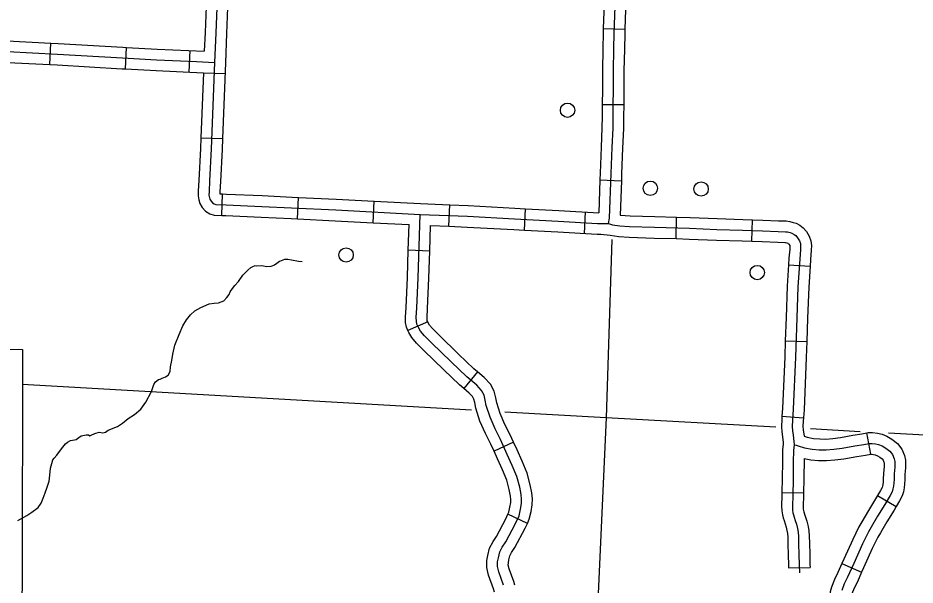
# Model space of a CAD drawing. Extents: x 653372 to 905732, y 627442 to 787275.
# Drawn here: x 696741 to 702988, y 767115 to 771064 of the extents above; entities that cross this region are included whole.
import ezdxf

# ---------------------------------------------------------------- set-up
doc = ezdxf.new("R2010")
doc.units = 0
for name, color, linetype in [('32', 7, 'Continuous'), ('35', 7, 'Continuous'), ('5', 7, 'Continuous'), ('56', 7, 'Continuous'), ('6', 7, 'Continuous')]:
    doc.layers.add(name, color=color, linetype=linetype)

msp = doc.modelspace()

# ---------------------------------------------------------------- linework, layer by layer
at = {"layer": '32'}
for p, q in [((700817.1, 770991.8), (700967, 770986.4)), ((696962.9, 770739.7), (696970.6, 770889.5)), ((697489.9, 770709.2), (697497.8, 770859)), ((697933.8, 770687.5), (697940.9, 770837.3)), ((698032.4, 770683), (698182.3, 770677.2)), ((700809.1, 770461.6), (700959.1, 770460.8)), ((698014.9, 770229.6), (698164.8, 770223.8)), ((700792.8, 769936.1), (700942.7, 769931)), ((698160.1, 769688.7), (698166, 769838.6)), ((698687, 769664.8), (698694, 769814.6)), ((699214, 769638.7), (699221.8, 769788.5)), ((699742.3, 769613.6), (699748.2, 769763.5)), ((700268.7, 769586.5), (700276.4, 769736.3)), ((700686.3, 769563.7), (700693.7, 769713.6)), ((701323.5, 769527.6), (701327.6, 769677.5)), ((701850.9, 769509.4), (701855.4, 769659.3)), ((699608.4, 769441.4), (699458.5, 769446.2)), ((702107.1, 769345.6), (702256.7, 769336)), ((699594.3, 768947.7), (699456.7, 768888)), ((702084.4, 768815.7), (702234.3, 768810.9)), ((699941.7, 768599.9), (699845.6, 768484.8)), ((702061.3, 768291.9), (702210.8, 768279.8)), ((702679.8, 768027.5), (702651.3, 768174.8)), ((700192.1, 768109.7), (700056, 768046.7)), ((702061.4, 767760.5), (702211.3, 767757.7)), ((702727.5, 767739.3), (702856.3, 767662.4)), ((700288.2, 767545), (700152.5, 767609)), ((702106.9, 767234.4), (702256.8, 767238.5)), ((702477.8, 767264.4), (702615.2, 767204))]:
    msp.add_line(p, q, dxfattribs=at)
for points in [[(698228.6, 773773.8), (698221, 773521.1), (698210.1, 773234.7), (698197.5, 772931), (698183.2, 772607.4), (698171.3, 772346), (698155, 771935.5), (698144.5, 771759.5), (698128.2, 771195.4), (698118.8, 770959.9), (698110.2, 770754.3)], [(701014, 773626.2), (700999.9, 773379.7), (700984.5, 773033.3), (700965.7, 772635.5), (700941.5, 772101.7), (700912.9, 771565), (700906.4, 771392), (700890.9, 770958.5), (700888.6, 770848.8), (700885.9, 770696.8), (700885.8, 770550.3), (700884.2, 770473.6), (700883.7, 770374.6), (700882.6, 770296.4), (700876, 770161.4), (700869.4, 769980.7), (700858.8, 769670.5), (700852, 769633.2)], [(700836.1, 771519.6), (700831.5, 771394.8), (700817.1, 770991.8)], [(700986, 771514), (700981.4, 771389.3), (700967, 770986.4)], [(698051, 771142.9), (698043.9, 770963), (698038.4, 770832.9)], [(698200.9, 771136.9), (698193.7, 770956.9), (698185.2, 770751.2)], [(700817.1, 770991.8), (700815.9, 770960.7), (700813.6, 770850.3), (700810.9, 770697.5), (700810.8, 770551.2), (700809.2, 770474.6), (700809.1, 770461.6)], [(700967, 770986.4), (700965.9, 770956.4), (700963.5, 770847.3), (700960.9, 770696.1), (700960.8, 770549.5), (700959.2, 770472.6), (700959.1, 770460.8)], [(696501.8, 770657.7), (696503.5, 770715), (696503.4, 770755.3), (696512, 770795.3), (696532.3, 770838), (696561.7, 770874.2), (696606.2, 770898.6), (696664.9, 770905.2), (696970.6, 770889.5)], [(696970.6, 770889.5), (697021.3, 770886.8), (697471.9, 770860.4), (697497.8, 770859)], [(697497.8, 770859), (697710.5, 770847.8), (698038.4, 770832.9)], [(696667.2, 770830), (697017.2, 770812), (697467.8, 770785.5), (697706.8, 770772.9), (697984.7, 770760.2), (698110.2, 770754.3)], [(696651.7, 770653.2), (696653.5, 770713), (696653.5, 770739.6), (696655, 770746.8), (696658.2, 770753.5), (696669.5, 770754.8), (696962.9, 770739.7)], [(696962.9, 770739.7), (697013.1, 770737.1), (697463.6, 770710.6), (697489.9, 770709.2)], [(698110.2, 770754.3), (698087, 770152.1), (698075.8, 769929.3), (698071.6, 769856.6), (698070.8, 769830.6), (698073.6, 769812.9), (698076.5, 769802.5), (698085.2, 769787.9), (698095.2, 769776.5), (698107.3, 769769), (698119.6, 769765.4), (698190.7, 769762.6), (698438.8, 769752.5), (698646.8, 769741.7), (698953.9, 769727.3), (699541.5, 769696.7), (699872.4, 769683.5), (700197.9, 769665.3), (700503.7, 769649.6), (700777.1, 769633.5), (700798.6, 769633.6), (700833.1, 769633.8), (700852, 769633.2), (700860.9, 769631), (700882.2, 769623.9), (700932.7, 769616.5), (701000.5, 769611.9), (701173.3, 769606.7), (701418.2, 769600), (701608.1, 769592.4), (701785.4, 769586.4), (701926.4, 769582.2), (702035.1, 769577.6), (702085.8, 769576.1), (702100, 769574.3), (702117.4, 769569.3), (702131, 769565), (702145, 769557.4), (702157.1, 769548.6), (702170.3, 769533.2), (702182.7, 769512), (702189.3, 769494.9), (702190.7, 769477.3), (702190, 769451.3), (702184.7, 769385.1), (702172.5, 769192.6), (702164.7, 768976.3), (702155.8, 768702.6), (702140.3, 768339.4), (702134.1, 768262.8), (702132.2, 768219.3), (702133.9, 768189.3), (702138.8, 768158), (702144.7, 768114.8), (702145.2, 768091.4), (702140.9, 768053.5), (702139.7, 767972.9), (702138.2, 767855.2), (702135.9, 767737.5), (702133.8, 767666.7), (702134.9, 767638), (702137.6, 767619), (702141.7, 767604.5), (702147, 767587.5), (702154.2, 767564.5), (702162.5, 767539.5), (702169.4, 767509.4), (702173.2, 767483.3), (702176.2, 767454.5), (702177.2, 767401.8), (702179.6, 767328.9), (702181.3, 767256.7), (702182.9, 767200)], [(698185.2, 770751.4), (698164.8, 770223.8)], [(697489.9, 770709.2), (697703.1, 770698), (698032.4, 770683)], [(698032.4, 770683), (698014.9, 770229.6)], [(700809.1, 770461.6), (700808.7, 770375.3), (700807.6, 770298.7), (700801.1, 770164.6), (700794.4, 769983.4), (700792.8, 769936.1)], [(700959.1, 770460.9), (700958.7, 770373.9), (700957.6, 770294), (700951, 770158.2), (700944.3, 769978.1), (700942.7, 769931)], [(698014.9, 770229.6), (698012.1, 770155.4), (698000.9, 769933.3), (697996.7, 769859.8), (697995.7, 769826), (698000.1, 769797.1), (698006.9, 769772.7), (698024.3, 769743.5), (698046.4, 769718.6), (698076.4, 769699.9), (698107.3, 769690.8), (698160.1, 769688.7)], [(698164.8, 770223.8), (698161.9, 770148.7), (698150.6, 769925.3), (698146.6, 769853.3), (698146.1, 769839.4), (698166, 769838.6)], [(700792.8, 769936.1), (700785, 769708.2)], [(700942.7, 769931), (700934.6, 769691.6)], [(698166, 769838.6), (698193.7, 769837.5), (698442.3, 769827.5), (698650.5, 769816.7), (698694, 769814.6)], [(698694, 769814.6), (698957.7, 769802.2), (699221.8, 769788.5)], [(699221.8, 769788.5), (699544.9, 769771.6), (699748.2, 769763.5)], [(699748.2, 769763.5), (699876, 769758.4), (700201.9, 769740.1), (700276.4, 769736.3)], [(700276.4, 769736.3), (700507.8, 769724.5), (700785, 769708.2)], [(698160.1, 769688.7), (698187.7, 769687.7), (698435.3, 769677.6), (698643.1, 769666.8), (698687, 769664.8)], [(698687, 769664.8), (698950.2, 769652.4), (699214, 769638.7)], [(700122.8, 767114.9), (700090.3, 767207.1), (700080.2, 767245.4), (700081.1, 767277.8), (700086.2, 767305.9), (700095.9, 767346.5), (700113.8, 767379.8), (700137.4, 767415.7), (700204.7, 767543.9), (700230.3, 767598.1), (700240.1, 767642.9), (700246.9, 767682.2), (700247.8, 767713.2), (700244.6, 767745.7), (700234.8, 767796.7), (700215.9, 767870.6), (700183, 767947.7), (700148.7, 768024.9), (700101, 768127.9), (700063.8, 768202.3), (700028.2, 768283.7), (700002.5, 768366.3), (699995.1, 768403.1), (699986.3, 768437.7), (699969, 768470.6), (699936.2, 768506.9), (699866.1, 768565.4), (699757.8, 768668.7), (699620.9, 768801.1), (699571.6, 768850.5), (699544.4, 768882.4), (699529.7, 768908.2), (699519.1, 768932.5), (699515.5, 768952.3), (699514.9, 768979.1), (699518.3, 769045.3), (699527.4, 769255.1), (699541.5, 769696.7)], [(700934.6, 769691.6), (701004.2, 769686.8), (701175.5, 769681.7), (701327.6, 769677.5)], [(701327.6, 769677.5), (701420.8, 769674.9), (701610.8, 769667.3), (701787.8, 769661.4), (701855.4, 769659.3)], [(701855.4, 769659.3), (701929.1, 769657.1), (702037.8, 769652.5), (702091.4, 769650.9), (702115.1, 769648.1), (702139.3, 769641), (702160.4, 769634.3), (702185.1, 769621), (702208.3, 769604), (702231.7, 769576.9), (702250.5, 769544.7), (702263.2, 769511.8), (702265.8, 769479.2), (702264.9, 769447.2), (702259.5, 769379.8), (702256.7, 769336)], [(699214, 769638.7), (699464.2, 769625.6)], [(699458.5, 769446.2), (699464.2, 769625.6)], [(699608.4, 769441.4), (699614, 769618.7)], [(699614, 769618.7), (699742.3, 769613.6)], [(699742.3, 769613.6), (699868.8, 769608.6), (700193.9, 769590.4), (700268.7, 769586.5)], [(700268.7, 769586.5), (700499.6, 769574.7), (700775, 769558.5), (700798.9, 769558.6), (700800.4, 769558.6)], [(700800.4, 769558.6), (700864.7, 769550.7), (700924.7, 769541.9), (700996.8, 769537), (701171.1, 769531.7), (701323.5, 769527.6)], [(701323.5, 769527.6), (701415.7, 769525), (701605.3, 769517.4), (701783, 769511.4), (701850.9, 769509.4)], [(701850.9, 769509.4), (701923.7, 769507.2), (702032.4, 769502.6), (702080.1, 769501.2), (702084.9, 769500.6), (702095.5, 769497.5), (702101.6, 769495.6), (702105, 769493.8), (702105.9, 769493.1), (702109, 769489.5), (702114.9, 769479.3), (702115.4, 769478), (702115.7, 769475.4), (702115.1, 769455.4), (702109.9, 769390.5), (702107.1, 769345.6)], [(699456.7, 768888), (699446.9, 768910.5), (699440.6, 768944.7), (699439.8, 768980.2), (699443.4, 769048.9), (699452.4, 769257.9), (699458.5, 769446.2)], [(699594.3, 768947.7), (699591.3, 768954.5), (699590.3, 768960), (699589.9, 768978.1), (699593.2, 769041.8), (699602.3, 769252.3), (699608.4, 769441.4)], [(702107.1, 769345.6), (702097.5, 769196.4), (702089.7, 768978.8), (702084.4, 768815.7)], [(702256.7, 769336), (702247.4, 769188.9), (702239.6, 768973.7), (702234.3, 768810.9)], [(699941.7, 768599.9), (699916.1, 768621.3), (699809.8, 768722.8), (699673.5, 768854.6), (699626.8, 768901.5), (699606, 768925.7), (699596.8, 768941.8), (699594.3, 768947.7)], [(699845.6, 768484.8), (699816.1, 768509.4), (699705.9, 768614.6), (699568.2, 768747.7), (699516.5, 768799.6), (699482.8, 768839), (699462.5, 768874.6), (699456.7, 768888)], [(702084.4, 768815.7), (702080.8, 768705.4), (702065.5, 768344), (702061.3, 768291.9)], [(702234.3, 768810.9), (702230.7, 768699.8), (702215.2, 768334.8), (702210.8, 768279.8)], [(700192.1, 768109.7), (700168.6, 768160.4), (700131.7, 768234.1), (700098.6, 768310), (700075.3, 768384.8), (700068.3, 768419.8), (700056.8, 768464.8), (700030.9, 768513.9), (699988.3, 768561.1), (699941.7, 768599.9)], [(700056, 768046.7), (700033.4, 768095.3), (699995.9, 768170.5), (699957.8, 768257.5), (699929.7, 768347.7), (699922, 768386.5), (699915.8, 768410.6), (699907, 768427.4), (699884.1, 768452.7), (699845.6, 768484.8)], [(702061.3, 768291.9), (702059.3, 768267.5), (702057.1, 768218.8), (702059.2, 768181.4), (702064.6, 768147.1), (702069.8, 768108.9), (702070.1, 768094.8), (702065.9, 768058.3), (702064.8, 767973.9), (702063.2, 767856.4), (702061.4, 767760.5)], [(702210.8, 768279.8), (702209, 768258.1), (702207.3, 768219.7), (702208.6, 768197.3), (702215.8, 768151.3)], [(702215.8, 768151.3), (702236.2, 768144.5), (702281.7, 768136), (702324.1, 768132.5), (702366.1, 768131.8), (702414.4, 768135.7), (702468.5, 768141.9), (702555.8, 768158.5), (702617.8, 768168.3), (702651.3, 768174.8)], [(702651.4, 768174.8), (702661.4, 768176.7), (702691.9, 768176.8), (702726, 768173.9), (702758.2, 768165.1), (702790.8, 768151.9), (702826.4, 768132.3), (702866, 768100.9), (702896.8, 768060.6), (702914, 768017.2), (702921.9, 767984.5), (702922.1, 767932.8), (702917.4, 767884.8), (702916.9, 767847.2), (702915.3, 767820), (702912, 767791.4), (702906.6, 767764.6), (702897.1, 767736.9), (702880.5, 767703), (702856.3, 767662.4)], [(700288.2, 767545), (700301.7, 767573.8), (700313.7, 767628.5), (700321.7, 767674.6), (700323, 767715.8), (700318.9, 767756.5), (700308.1, 767813.1), (700287.2, 767894.8), (700251.8, 767977.7), (700217, 768055.9), (700192.1, 768109.7)], [(702145.2, 768091.4), (702160.1, 768090.3), (702174.3, 768086), (702217.4, 768071.7), (702271.8, 768061.6), (702320.4, 768057.6), (702368.5, 768056.8), (702421.7, 768061), (702479.8, 768067.7), (702568.7, 768084.6), (702630.8, 768094.4), (702668.7, 768101.7), (702688.9, 768101.8), (702712.9, 768099.8), (702734.1, 768093.9), (702758.5, 768084.1), (702784.8, 768069.6), (702812.1, 768048), (702830.9, 768023.4), (702842.3, 767994.4), (702847, 767975.4), (702847.1, 767936.4), (702842.4, 767889), (702841.9, 767849.8), (702840.6, 767826.4), (702837.9, 767803.1), (702834.1, 767784.4), (702827.7, 767765.7), (702814.5, 767738.8), (702777.5, 767676.8), (702727.1, 767595.1), (702681.9, 767517.8), (702662.7, 767484.9), (702622.5, 767401.5), (702560.5, 767266.1), (702518.6, 767170.9), (702495.2, 767124.7), (702477.5, 767077.1)], [(700152.5, 767609), (700158.8, 767622.4), (700166.5, 767657.3), (700172.1, 767689.7), (700172.7, 767710.5), (700170.3, 767734.9), (700161.6, 767780.4), (700144.7, 767846.5), (700114.2, 767917.8), (700080.4, 767993.9), (700056, 768046.7)], [(702215.1, 767995.9), (702213.2, 767854), (702211.3, 767757.7)], [(702215.1, 767995.9), (702261.8, 767987.2), (702316.7, 767982.6), (702370.9, 767981.7), (702429, 767986.4), (702491.1, 767993.5), (702581.5, 768010.7), (702643.7, 768020.5), (702679.8, 768027.5)], [(702675.9, 768026.7), (702685.8, 768026.8), (702699.7, 768025.6), (702710.1, 768022.7), (702726.3, 768016.2), (702743.1, 768007), (702758.1, 767995.1), (702764.9, 767986.1), (702770.7, 767971.6), (702772, 767966.3), (702772.1, 767939.9), (702767.5, 767893.2), (702766.9, 767852.5), (702765.8, 767832.8), (702763.8, 767814.8), (702761.6, 767804.1), (702758.3, 767794.5), (702748.5, 767774.5), (702727.5, 767739.3)], [(702061.4, 767760.5), (702061, 767739.4), (702058.8, 767666.4), (702060.1, 767631.4), (702064, 767603.4), (702069.8, 767583), (702075.4, 767565.2), (702082.8, 767541.5), (702090.2, 767519.2), (702095.6, 767495.6), (702098.7, 767474), (702101.3, 767449.9), (702102.3, 767399.9), (702104.6, 767326.8), (702106.3, 767254.7), (702106.9, 767234.4)], [(702211.3, 767757.7), (702210.9, 767735.7), (702208.8, 767667), (702209.7, 767644.7), (702211.1, 767634.6), (702213.6, 767626), (702218.7, 767609.7), (702225.5, 767587.5), (702234.8, 767559.8), (702243.2, 767523.1), (702247.6, 767492.6), (702251.1, 767459.2), (702252.2, 767403.8), (702254.6, 767331), (702256.3, 767258.6), (702256.8, 767238.5)], [(702727.5, 767739.3), (702713.4, 767715.7), (702662.8, 767633.8), (702617.1, 767555.6), (702596.4, 767520.1), (702554.6, 767433.4), (702492.1, 767296.8), (702477.8, 767264.4)], [(702856.3, 767662.4), (702841.7, 767637.9), (702791.4, 767556.5), (702746.6, 767480), (702728.9, 767449.6), (702690.3, 767369.6), (702629, 767235.4), (702615.2, 767204)], [(700060.5, 767065.8), (700052, 767090.1), (700018.6, 767185), (700004.9, 767236.8), (700006.3, 767285.7), (700012.8, 767321.3), (700025.2, 767373.4), (700049.3, 767418.2), (700072.7, 767453.9), (700137.6, 767577.3), (700152.5, 767609)], [(700202.1, 767115.4), (700193.5, 767139.8), (700162, 767229.1), (700155.5, 767254.1), (700155.9, 767270), (700159.7, 767290.5), (700166.6, 767319.6), (700178.3, 767341.4), (700202.1, 767377.6), (700271.8, 767510.4), (700288.2, 767545)], [(702477.8, 767264.4), (702450.8, 767203), (702426.4, 767154.9), (702406.1, 767100.4), (702397, 767068), (702393, 767029.8), (702394.5, 766991), (702401.4, 766950.2), (702405.5, 766926.1), (702405.9, 766908.7), (702405.9, 766900.9), (702405, 766897.1), (702399, 766884.4), (702383.7, 766860.8), (702347.8, 766819.9), (702335.9, 766808.6)], [(702615.2, 767204), (702586.4, 767138.7), (702563.9, 767094.5), (702548.8, 767053.8), (702544.9, 767039.8), (702543.3, 767024.9), (702544, 767006.4), (702549.3, 766975.2), (702555.1, 766940.5), (702555.9, 766911), (702556.1, 766882.4), (702546.7, 766846.2), (702530.5, 766811.4), (702503.5, 766770), (702456, 766715.8), (702439.1, 766699.8)]]:
    msp.add_lwpolyline(points, dxfattribs=at)
at = {"layer": '35'}
for points in [[(698719.5, 769365.5), (698693.8, 769367.4), (698645.4, 769377.5), (698620.6, 769382.6), (698596.8, 769382.2), (698561.8, 769369.2), (698542.9, 769354.6), (698526.4, 769343.2), (698501.2, 769334.2), (698473, 769331.8), (698438.6, 769339.3), (698401.7, 769336.1), (698389.8, 769338.6), (698370.4, 769328.1)], [(697799.8, 768602), (697803, 768634.4), (697812.9, 768678.6), (697820.3, 768723.8), (697834.1, 768785.1), (697863.8, 768859.7), (697889.6, 768919.7), (697915.7, 768962.7), (697943.3, 768997.8), (697973.3, 769024.4), (698014.3, 769048.8), (698073.3, 769073.6), (698107.7, 769077.7), (698137.8, 769081.1), (698174.2, 769095.3), (698196.2, 769116.9), (698212.3, 769138.7), (698219.7, 769157.4), (698235, 769180.9), (698250.2, 769201.9), (698277.6, 769229.3), (698308, 769273), (698341.6, 769308), (698361.9, 769326.2), (698370.4, 769328.1)], [(697182.1, 768154.6), (697215.1, 768162.1), (697233, 768160.7), (697242.3, 768155.3), (697250.1, 768158.5), (697276.1, 768170.5), (697306.4, 768179.1), (697332.9, 768176.5), (697350.1, 768180.3), (697368.5, 768193.5), (697433.6, 768219.8), (697468.5, 768243.6), (697508.9, 768274.1), (697551.7, 768302), (697597.4, 768340), (697632.3, 768388.7), (697669.7, 768463.7), (697686.6, 768512.9), (697698.2, 768529.7), (697719.3, 768547), (697732.2, 768550.1), (697745.3, 768556.5), (697768.7, 768566.1), (697787, 768577.6), (697799.8, 768602)], [(697011.6, 768020.5), (697029.8, 768045.7), (697053.4, 768076), (697072.3, 768099.6), (697085.5, 768111.3), (697106.2, 768121.3), (697135.1, 768125.7), (697146.5, 768129.2), (697164.4, 768143.8), (697182.1, 768154.6)], [(696740.7, 767565.1), (696803.8, 767598.8), (696838.5, 767622.7), (696881.9, 767654.7), (696903.2, 767685.1), (696917.1, 767721), (696929.6, 767758.5), (696944.4, 767797.2), (696957.7, 767838.4), (696963.6, 767881.3), (696967.3, 767930.4), (696977.3, 767961.1), (696984.9, 767987.4), (696993.6, 767999.1), (697011.6, 768020.5)]]:
    msp.add_lwpolyline(points, dxfattribs=at)
at = {"layer": '5'}
for points in [[(700876.5, 769522.1), (700837.2, 768280.1)], [(699899.8, 768333.4), (696771.2, 768511.4)], [(700837.2, 768280.1), (700131.7, 768320.2)], [(700837.2, 768280.1), (700720.7, 765732.3)], [(702019.1, 768215.3), (700837.2, 768280.1)], [(702606.3, 768183.1), (702260.9, 768202.1)], [(705961.6, 767999.2), (702803.1, 768172.4)]]:
    msp.add_lwpolyline(points, dxfattribs=at)
at = {"layer": '56'}
for centre in [(700567.9, 770421.8), (701144.3, 769878.3), (701498.1, 769873.2), (699025.9, 769413.8), (701889, 769291.7)]:
    msp.add_circle(centre, 50, dxfattribs=at)
at = {"layer": '6'}
msp.add_lwpolyline([(694204.2, 769268.4), (694259.3, 769267.5), (694238, 768789.2), (696771.5, 768755.6), (696769.9, 767131.5), (696763.5, 766788.6), (696746.1, 765809.4)], dxfattribs=at)

doc.saveas('drawing.dxf')
